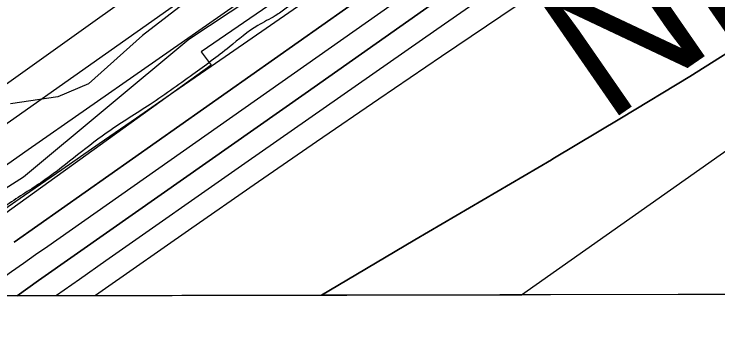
# Model space of a CAD drawing. Extents: x 3324104 to 3361979, y 612876 to 638273.
# Drawn here: x 3349284 to 3349789, y 618257 to 618496 of the extents above; entities that cross this region are included whole.
import ezdxf

# ---------------------------------------------------------------- set-up
doc = ezdxf.new("R2010")
doc.units = 0
for name, color, linetype in [('V-GRID-FRAM', 7, 'Continuous'), ('V-RIVR-EDGE', 7, 'Continuous'), ('V-RRAP-FSHR', 7, 'Continuous'), ('V-RRAP-RVMT', 7, 'Continuous'), ('V-RRAP-RVMT-IDEN', 7, 'Continuous'), ('V-TOPO-DPTH', 7, 'Continuous'), ('V-TOPO-MINR', 7, 'Continuous'), ('V-TOPO-WATR', 7, 'Continuous'), ('V-WETL-SWMP', 7, 'Continuous')]:
    doc.layers.add(name, color=color, linetype=linetype)

msp = doc.modelspace()

# ---------------------------------------------------------------- linework, layer by layer
at = {"layer": 'V-GRID-FRAM'}
msp.add_lwpolyline([(3328194.09, 636440.75), (3359767.89, 636495.86), (3359807.56, 618312.07), (3328217.89, 618256.93), (3328194.09, 636440.75)], dxfattribs=at)
at = {"layer": 'V-RIVR-EDGE'}
msp.add_spline([(3356051.95, 622889.63), (3356029.15, 622881.43), (3356012.46, 622875.66), (3355994.6, 622867.17), (3355977.52, 622859.07), (3355958.5, 622850.97), (3355948.4, 622843.24), (3355934.03, 622834.75), (3355904.12, 622817.76), (3355878.1, 622802.31), (3355856.74, 622790.34), (3355829.95, 622776.44), (3355805.11, 622765.65), (3355764.72, 622744.81), (3355744.14, 622733.61), (3355694.06, 622710.85), (3355668.43, 622698.12), (3355641.64, 622685), (3355605.15, 622669.19), (3355569.44, 622657.26), (3355539.17, 622646.47), (3355510.83, 622636.85), (3355482.11, 622628.39), (3355461.93, 622623.01), (3355442.52, 622614.14), (3355422.73, 622607.21), (3355409.53, 622603.36), (3355388.97, 622597.59), (3355371.88, 622589.49), (3355348.98, 622581.02), (3355297.71, 622547.02), (3355260.04, 622525.78), (3355211.1, 622494.49), (3355190.13, 622484.46), (3355184.7, 622482.92), (3355179.26, 622477.89), (3355174.21, 622475.58), (3355160.62, 622470.96), (3355143.54, 622463.63), (3355133.06, 622457.07), (3355125.67, 622450.49), (3355113.25, 622443.93), (3355096.93, 622433.11), (3355081.02, 622426.95), (3355064.32, 622419.23), (3355056.95, 622418.86), (3355048.8, 622414.62), (3355041.8, 622406.88), (3355036.76, 622406.5), (3355031.32, 622405.74), (3355027.05, 622404.2), (3355017.34, 622396.08), (3355010.74, 622394.93), (3355001.42, 622388.36), (3354988.6, 622379.09), (3354972.29, 622369.43), (3354947.44, 622356.31), (3354937.73, 622351.68), (3354926.08, 622343.56), (3354903.15, 622326.56), (3354891.11, 622318.06), (3354883.33, 622307.22), (3354879.44, 622304.12), (3354875.17, 622302.58), (3354867.8, 622299.11), (3354853.03, 622288.29), (3354842.54, 622279.01), (3354826.61, 622267.41), (3354807.2, 622259.71), (3354793.23, 622255.47), (3354765.68, 622249.73), (3354748.61, 622245.5), (3354734.63, 622239.33), (3354712.11, 622227.37), (3354697.74, 622218.87), (3354685.31, 622209.98), (3354640.65, 622184.5), (3354622.01, 622176.01), (3354616.19, 622175.25), (3354603.38, 622167.52), (3354578.92, 622157.11), (3354554.46, 622147.48), (3354537.39, 622142.87), (3354530.78, 622137.84), (3354500.11, 622122.79), (3354463.61, 622102.33), (3354417.79, 622078.79), (3354386.33, 622060.64), (3354340.11, 622032.44), (3354321.08, 622021.25), (3354284.96, 621998.84), (3354257, 621982.24), (3354217, 621958.68), (3354194.08, 621942.84), (3354176.99, 621931.63), (3354157.57, 621921.98), (3354141.64, 621910.39), (3354135.42, 621904.2), (3354130.36, 621897.62), (3354120.65, 621891.05), (3354103.96, 621882.95), (3354075.58, 621856.65), (3354044.89, 621835.39), (3354013.04, 621812.21), (3353971.47, 621781.67), (3353947.77, 621763.5), (3353941.17, 621763.52), (3353935.35, 621762.76), (3353929.53, 621760.06), (3353924.87, 621756.58), (3353920.59, 621751.55), (3353917.08, 621742.64), (3353910.48, 621741.49), (3353904.66, 621738.4), (3353893.78, 621731.06), (3353879.8, 621721.4), (3353866.19, 621708.64), (3353854.92, 621697.42), (3353843.26, 621687.75), (3353839.77, 621688.54), (3353831.23, 621686.23), (3353823.08, 621681.21), (3353818.03, 621677.34), (3353800.94, 621666.14), (3353790.85, 621663.06), (3353781.91, 621654.94), (3353777.63, 621651.85), (3353776.07, 621648.75), (3353775.67, 621643.71), (3353772.18, 621641), (3353755.87, 621632.13), (3353735.68, 621622.09), (3353718.58, 621608.17), (3353704.21, 621600.45), (3353694.12, 621596.6), (3353683.64, 621592.36), (3353671.21, 621584.25), (3353642.07, 621562.99), (3353598.95, 621534.01), (3353578.37, 621522.43), (3353556.23, 621507.75), (3353547.68, 621501.95), (3353525.93, 621489.21), (3353513.12, 621481.09), (3353497.18, 621468.34), (3353476.98, 621450.94), (3353453.28, 621436.65), (3353435.8, 621424.67), (3353404.72, 621401.09), (3353378.3, 621380.21), (3353361.59, 621368.62), (3353339.46, 621355.1), (3353319.65, 621342.35), (3353299.45, 621329.99), (3353283.54, 621324.6), (3353273.05, 621317.65), (3353254.77, 621295.98), (3353236.88, 621275.47), (3353219.39, 621258.83), (3353195.69, 621241.44), (3353168.49, 621221.34), (3353137.81, 621201.64), (3353112.17, 621185.03), (3353065.55, 621151.79), (3353022.05, 621122.82), (3352993.29, 621100.39), (3352956, 621073.34), (3352907.05, 621037.78), (3352853.8, 620991.77), (3352787.76, 620942.29), (3352749.68, 620913.3), (3352736.85, 620900.92), (3352733.34, 620892.79), (3352728.67, 620886.59), (3352718.96, 620881.19), (3352691.78, 620864.58), (3352660.31, 620841.78), (3352640.5, 620828.25), (3352623.39, 620811.23), (3352605.12, 620792.27), (3352593.46, 620783), (3352582.59, 620778.76), (3352566.29, 620771.43), (3352548.04, 620764.49), (3352522.41, 620750.98), (3352494.45, 620735.54), (3352482.41, 620727.04), (3352479.3, 620723.17), (3352476.96, 620717.36), (3352470.74, 620711.94), (3352455.99, 620707.33), (3352443.18, 620700.38), (3352419.1, 620685.7), (3352392.3, 620669.09), (3352362.78, 620650.94), (3352339.08, 620634.32), (3352315.38, 620615.38), (3352284.68, 620590.63), (3352258.65, 620571.31), (3352228.74, 620550.05), (3352193.39, 620527.65), (3352156.88, 620504.86), (3352131.63, 620487.47), (3352093.95, 620462.36), (3352049.28, 620432.99), (3351990.23, 620391.26), (3351936.63, 620357.26), (3351851.55, 620293.87), (3351833.29, 620281.51), (3351816.98, 620273.79), (3351794.06, 620257.95), (3351767.65, 620240.95), (3351719.86, 620206.17), (3351680.63, 620177.57), (3351657.32, 620160.56), (3351637.11, 620145.87), (3351623.13, 620135.44), (3351603.32, 620124.24), (3351588.57, 620120.01), (3351567.22, 620109.59), (3351552.08, 620103.43), (3351538.1, 620096.48), (3351523.73, 620086.43), (3351510.91, 620076.38), (3351503.52, 620069.81), (3351495.35, 620057.42), (3351486, 620042.32), (3351479.39, 620032.64), (3351469.67, 620022.58), (3351448.3, 620006.34), (3351431.59, 619994.75), (3351404.78, 619973.88), (3351377.97, 619951.84), (3351358.93, 619936.37), (3351332.12, 619915.5), (3351306.08, 619892.29), (3351274.58, 619858.25), (3351238.83, 619826.92), (3351215.12, 619805.65), (3351171.59, 619767.75), (3351145.54, 619739.51), (3351124.55, 619722.11), (3351105.9, 619707.81), (3351089.59, 619696.99), (3351079.49, 619691.2), (3351074.04, 619683.45), (3351058.1, 619666.43), (3351043.34, 619655.22), (3351015.36, 619633.96), (3350999.05, 619623.14), (3350992.05, 619617.34), (3350979.23, 619606.13), (3350966.01, 619594.53), (3350951.25, 619582.15), (3350935.7, 619567.84), (3350923.26, 619555.08), (3350910.05, 619544.25), (3350888.29, 619528.02), (3350846.74, 619504.08), (3350821.49, 619490.18), (3350811.39, 619483.61), (3350805.96, 619480.52), (3350800.9, 619473.16), (3350797.41, 619473.17), (3350793.92, 619474.35), (3350788.88, 619473.58), (3350786.93, 619472.04), (3350785.37, 619467.39), (3350785.36, 619462.73), (3350779.53, 619456.15), (3350765.93, 619445.72), (3350746.11, 619428.7), (3350722.4, 619408.98), (3350716.19, 619407.06), (3350713.08, 619403.96), (3350711.13, 619396.99), (3350708.79, 619391.57), (3350704.52, 619391.58), (3350693.26, 619385.79), (3350686.65, 619379.6), (3350679.64, 619368.37), (3350661.38, 619354.45), (3350648.56, 619344.4), (3350645.46, 619344.8), (3350638.47, 619339.39), (3350623.32, 619330.5), (3350616.33, 619326.26), (3350602.35, 619317.37), (3350598.83, 619308.85), (3350582.91, 619299.19), (3350553.77, 619276), (3350526.18, 619255.51), (3350493.55, 619231.94), (3350474.9, 619219.57), (3350474.5, 619213.76), (3350470.22, 619207.17), (3350458.96, 619202.55), (3350446.14, 619194.05), (3350441.09, 619189.79), (3350438.76, 619186.31), (3350434.48, 619180.89), (3350414.67, 619167.76), (3350401.46, 619159.26), (3350384.75, 619146.89), (3350369.6, 619133.74), (3350356.39, 619125.24), (3350350.95, 619119.05), (3350347.43, 619109.36), (3350338.1, 619097.75), (3350324.88, 619083.82), (3350308.55, 619069.9), (3350300.39, 619062.56), (3350296.13, 619062.57), (3350291.47, 619062.19), (3350274.77, 619050.6), (3350258.45, 619037.45), (3350251.84, 619032.81), (3350244.08, 619029.34), (3350233.61, 619028.21), (3350227.39, 619024.34), (3350220.39, 619016.99), (3350213, 619007.32), (3350202.12, 618996.87), (3350193.57, 618989.52), (3350179.6, 618985.29), (3350173.77, 618980.65), (3350164.84, 618977.96), (3350162.12, 618975.25), (3350159.39, 618971.38), (3350154.33, 618963.64), (3350145.78, 618953.19), (3350125.96, 618938.11), (3350102.66, 618923.05), (3350094.5, 618918.41), (3350086.34, 618913), (3350075.07, 618901.01), (3350064.19, 618892.12), (3350039.32, 618873.57), (3350021.84, 618861.59), (3350002.03, 618848.84), (3349991.94, 618844.21), (3349964.36, 618826.44), (3349938.72, 618807.11), (3349915.41, 618792.82), (3349892.5, 618778.92), (3349868.02, 618761.91), (3349852.49, 618753.03), (3349842.79, 618749.95), (3349830.35, 618739.13), (3349804.32, 618720.19), (3349777.9, 618697.76), (3349751.86, 618677.66), (3349729.72, 618661.43), (3349703.69, 618642.88), (3349678.84, 618629.75), (3349648.93, 618611.99), (3349624.46, 618594.99), (3349592.61, 618575.67), (3349570.48, 618564.87), (3349549.5, 618548.63), (3349505.21, 618518.11), (3349479.19, 618499.94), (3349471.42, 618494.53), (3349458.99, 618487.59), (3349438.4, 618472.12), (3349412.37, 618452.41), (3349379.73, 618429.61), (3349350.21, 618410.29), (3349303.2, 618374.73), (3349277.56, 618357.73), (3349263.97, 618347.29), (3349241.43, 618330.68), (3349226.67, 618319.85), (3349207.25, 618306.33), (3349193.17, 618293.54)], degree=3, dxfattribs=at)
at = {"layer": 'V-RRAP-FSHR'}
msp.add_lwpolyline([(3349156.55, 618293.48), (3349290.84, 618378.98), (3349409.37, 618477.79), (3349541.25, 618565.26), (3349771.64, 618715.9), (3349922.45, 618808.45), (3350215.79, 619019.76), (3350269.12, 619069.35), (3350501.35, 619248.31), (3350630.24, 619348.58), (3350981.59, 619636.83), (3351335.34, 619937.32), (3351550.69, 620108.65), (3351713.66, 620224.46), (3351812.36, 620304.63), (3352053.37, 620458.3), (3352414.71, 620728.03), (3352590.48, 620825.76), (3352682.34, 620894.14), (3352964.07, 621108.39), (3353211.76, 621284.79), (3354078.79, 621880.27)], dxfattribs=at)
at = {"layer": 'V-RRAP-RVMT'}
for p, q in [((3349549.63, 618559.14), (3349418.3, 618468.58)), ((3349418.3, 618468.58), (3349425.32, 618459.13)), ((3349425.32, 618459.13), (3349195.8, 618293.55)), ((3349647.98, 618294.34), (3349828.56, 618421.74)), ((3349195.8, 618293.55), (3349647.98, 618294.34))]:
    msp.add_line(p, q, dxfattribs=at)
at = {"layer": 'V-TOPO-DPTH'}
for points in [[(3350529.16, 619303.17), (3350500.06, 619280.45), (3350296.05, 619120.33), (3350246.02, 619081.28), (3350195.85, 619042.4), (3350145.48, 619003.79), (3350094.97, 618965.36), (3350058.39, 618937.67), (3350025.94, 618913.39), (3349993.33, 618889.34), (3349960.47, 618865.63), (3349927.44, 618842.15), (3349636.9, 618637.95), (3349572.22, 618592.55), (3349507.51, 618547.2), (3349442.74, 618501.92), (3349377.95, 618456.69), (3349294.19, 618398.29), (3349271.2, 618382.36), (3349248.15, 618366.51), (3349225.02, 618350.78), (3349201.83, 618335.14), (3349137.27, 618293.44), (3349228.72, 618293.6)], [(3349284.09, 618332.06), (3349776.32, 618679.17), (3349817.06, 618707.98), (3349857.74, 618736.86), (3349898.34, 618765.86), (3349938.89, 618794.94), (3349999.45, 618838.49), (3350009.65, 618845.89), (3350019.81, 618853.34), (3350029.91, 618860.87), (3350039.97, 618868.45), (3350180.98, 618975.64), (3350249, 619027.49), (3350316.93, 619079.46), (3350384.72, 619131.6), (3350452.43, 619183.86), (3350567.04, 619272.57)], [(3349284.09, 618332.06), (3349776.32, 618679.17), (3349817.06, 618707.98), (3349857.74, 618736.86), (3349898.34, 618765.86), (3349938.89, 618794.94), (3349999.45, 618838.49), (3350009.65, 618845.89), (3350019.81, 618853.34), (3350029.91, 618860.87), (3350039.97, 618868.45), (3350180.98, 618975.64), (3350249, 619027.49), (3350316.93, 619079.46), (3350384.72, 619131.6), (3350452.43, 619183.86), (3350567.04, 619272.57)], [(3350597.73, 619225.34), (3350500.92, 619156.58), (3350439.8, 619113.08), (3350378.74, 619069.49), (3350317.77, 619025.76), (3350256.87, 618981.95), (3350088.3, 618860.4), (3350064.21, 618843.07), (3350040.08, 618825.78), (3350015.92, 618808.54), (3349991.73, 618791.35), (3349857.9, 618696.43), (3349766.72, 618631.87), (3349675.49, 618567.39), (3349584.17, 618503.04), (3349492.78, 618438.78), (3349352.68, 618340.39), (3349327.13, 618322.44), (3349301.57, 618304.48), (3349286.25, 618293.7), (3349228.72, 618293.6)], [(3349342.57, 618293.8), (3349286.25, 618293.7), (3349301.57, 618304.48), (3349327.13, 618322.44), (3349352.68, 618340.39), (3349492.78, 618438.78), (3349584.17, 618503.04), (3349675.49, 618567.39), (3349766.72, 618631.87), (3349857.9, 618696.43), (3349991.73, 618791.35), (3350015.92, 618808.54), (3350040.08, 618825.78), (3350064.21, 618843.07), (3350088.3, 618860.4), (3350256.87, 618981.95), (3350317.77, 619025.76), (3350378.74, 619069.49), (3350439.8, 619113.08), (3350500.92, 619156.58), (3350597.73, 619225.34)], [(3350060.61, 618776.52), (3350047.17, 618768.68), (3350035.15, 618761.56), (3350023.18, 618754.35), (3350011.31, 618746.99), (3349999.49, 618739.54), (3349985.27, 618730.46), (3349966.44, 618718.32), (3349947.67, 618706.08), (3349928.99, 618693.71), (3349910.38, 618681.23), (3349590.62, 618465.2), (3349545.71, 618434.7), (3349500.9, 618404.06), (3349456.25, 618373.19), (3349411.69, 618342.18), (3349347.34, 618297.15), (3349342.57, 618293.8)], [(3350060.61, 618776.52), (3350047.17, 618768.68), (3350035.15, 618761.56), (3350023.18, 618754.35), (3350011.31, 618746.99), (3349999.49, 618739.54), (3349985.27, 618730.46), (3349966.44, 618718.32), (3349947.67, 618706.08), (3349928.99, 618693.71), (3349910.38, 618681.23), (3349590.62, 618465.2), (3349545.71, 618434.7), (3349500.9, 618404.06), (3349456.25, 618373.19), (3349411.69, 618342.18), (3349347.34, 618297.15), (3349342.57, 618293.8), (3349504.53, 618294.09)], [(3349504.53, 618294.09), (3349522.65, 618304.84), (3349571.5, 618333.75), (3349620.41, 618362.54), (3349669.37, 618391.26), (3349670.42, 618391.87), (3349719.71, 618421.2), (3349768.71, 618451.01), (3349817.26, 618481.54)], [(3350527.66, 618295.87), (3349504.53, 618294.09), (3349522.65, 618304.84), (3349571.5, 618333.75), (3349620.41, 618362.54), (3349669.37, 618391.26), (3349670.42, 618391.87), (3349719.71, 618421.2), (3349768.71, 618451.01), (3349817.26, 618481.54)]]:
    msp.add_lwpolyline(points, dxfattribs=at)
at = {"layer": 'V-TOPO-MINR'}
for points in [[(3350533.02, 619391.24), (3350516.63, 619378.69), (3350500.4, 619365.94), (3350484.26, 619353.07), (3350297.45, 619202.25), (3350241.51, 619157.28), (3350185.44, 619112.46), (3350129.18, 619067.88), (3350072.8, 619023.45), (3349978.63, 618949.56), (3349969.21, 618942.24), (3349959.73, 618935), (3349950.18, 618927.85), (3349940.58, 618920.77), (3349879.02, 618875.91), (3349838.55, 618846.5), (3349798.03, 618817.17), (3349757.44, 618787.96), (3349716.79, 618758.81), (3349224.8, 618407.11)], [(3350536.11, 619347.28), (3350519.84, 619334.5), (3350510.06, 619326.84), (3350500.26, 619319.21), (3350490.44, 619311.6), (3350480.61, 619304), (3350013.56, 618944.47), (3349994.09, 618929.62), (3349974.54, 618914.88), (3349954.85, 618900.31), (3349935.08, 618885.85), (3349812.25, 618796.86), (3349730.9, 618738.14), (3349649.4, 618679.62), (3349567.69, 618621.4), (3349485.84, 618563.38), (3349258.58, 618402.92), (3349245.54, 618393.78), (3349232.46, 618384.71), (3349219.3, 618375.73), (3349206.11, 618366.81), (3349140.63, 618322.92), (3349095.82, 618293.37)], [(3350529.16, 619303.17), (3350500.06, 619280.45), (3350296.05, 619120.33), (3350246.02, 619081.28), (3350195.85, 619042.4), (3350145.48, 619003.79), (3350094.97, 618965.36), (3350058.39, 618937.67), (3350025.94, 618913.39), (3349993.33, 618889.34), (3349960.47, 618865.63), (3349927.44, 618842.15), (3349636.9, 618637.95), (3349572.22, 618592.55), (3349507.51, 618547.2), (3349442.74, 618501.92), (3349377.95, 618456.69), (3349294.19, 618398.29), (3349271.2, 618382.36), (3349248.15, 618366.51), (3349225.02, 618350.78), (3349201.83, 618335.14), (3349137.27, 618293.44)], [(3350597.73, 619225.34), (3350500.92, 619156.58), (3350439.8, 619113.08), (3350378.74, 619069.49), (3350317.77, 619025.76), (3350256.87, 618981.95), (3350088.3, 618860.4), (3350064.21, 618843.07), (3350040.08, 618825.78), (3350015.92, 618808.54), (3349991.73, 618791.35), (3349857.9, 618696.43), (3349766.72, 618631.87), (3349675.49, 618567.39), (3349584.17, 618503.04), (3349492.78, 618438.78), (3349352.68, 618340.39), (3349327.13, 618322.44), (3349301.57, 618304.48), (3349286.25, 618293.7)], [(3350527.58, 619216.4), (3350512.93, 619205.3), (3350062.53, 618865.11), (3350045.97, 618852.69), (3350029.35, 618840.37), (3350012.64, 618828.16), (3349995.87, 618816.04), (3349897.67, 618745.61), (3349831.69, 618698.43), (3349765.62, 618651.37), (3349699.43, 618604.48), (3349633.16, 618557.71), (3349308.24, 618329.07), (3349299.57, 618322.97), (3349290.9, 618316.88), (3349282.22, 618310.79), (3349273.54, 618304.7), (3349257.79, 618293.65)], [(3350595.69, 619159.09), (3350255.13, 618943.95), (3350220.94, 618922.08), (3350186.9, 618899.97), (3350153.12, 618877.48), (3350119.5, 618854.74), (3350068.83, 618820.06), (3350060.68, 618814.47), (3350052.53, 618808.86), (3350044.39, 618803.23), (3350036.27, 618797.58), (3349724.98, 618580.85), (3349656.1, 618532.85), (3349587.26, 618484.8), (3349518.45, 618436.7), (3349449.68, 618388.55), (3349350.02, 618318.7), (3349331.1, 618305.43), (3349314.49, 618293.75)], [(3350061.21, 618905.16), (3350017.47, 618871.72), (3350013.88, 618869), (3350010.28, 618866.3), (3350006.65, 618863.63), (3350003.01, 618860.99), (3349981.28, 618845.35), (3349966.74, 618834.93), (3349952.18, 618824.55), (3349937.57, 618814.24), (3349922.93, 618803.96), (3349838.87, 618745.2), (3349782.15, 618705.61), (3349725.41, 618666.07), (3349668.61, 618626.6), (3349611.77, 618587.18), (3349425.49, 618458.16), (3349398.72, 618439.63), (3349371.95, 618421.11), (3349345.18, 618402.61), (3349318.39, 618384.11), (3349291.58, 618365.66), (3349264.72, 618347.27)], [(3350060.61, 618776.52), (3350047.17, 618768.68), (3350035.15, 618761.56), (3350023.18, 618754.35), (3350011.31, 618746.99), (3349999.49, 618739.54), (3349985.27, 618730.46), (3349966.44, 618718.32), (3349947.67, 618706.08), (3349928.99, 618693.71), (3349910.38, 618681.23), (3349590.62, 618465.2), (3349545.71, 618434.7), (3349500.9, 618404.06), (3349456.25, 618373.19), (3349411.69, 618342.18), (3349347.34, 618297.15), (3349342.57, 618293.8)], [(3349817.26, 618481.54), (3349768.71, 618451.01), (3349719.71, 618421.2), (3349670.42, 618391.87), (3349669.37, 618391.26), (3349620.41, 618362.54), (3349571.5, 618333.75), (3349522.65, 618304.84), (3349504.53, 618294.09)]]:
    msp.add_lwpolyline(points, dxfattribs=at)
at = {"layer": 'V-TOPO-WATR'}
msp.add_lwpolyline([(3350567.04, 619272.57), (3350452.43, 619183.86), (3350384.72, 619131.6), (3350316.93, 619079.46), (3350249, 619027.49), (3350180.98, 618975.64), (3350039.97, 618868.45), (3350029.91, 618860.87), (3350019.81, 618853.34), (3350009.65, 618845.89), (3349999.45, 618838.49), (3349938.89, 618794.94), (3349898.34, 618765.86), (3349857.74, 618736.86), (3349817.06, 618707.98), (3349776.32, 618679.17), (3349284.09, 618332.06)], dxfattribs=at)
at = {"layer": 'V-WETL-SWMP'}
for p, q in [((3349464.34, 618548.78), (3349376.31, 618480.4)), ((3349376.31, 618480.4), (3349337.54, 618445.73)), ((3349337.54, 618445.73), (3349315.59, 618436.29)), ((3349315.59, 618436.29), (3349281.44, 618431.32))]:
    msp.add_line(p, q, dxfattribs=at)

# ---------------------------------------------------------------- texts
at = {"layer": 'V-RRAP-RVMT-IDEN'}
msp.add_text('NEW', height=100, rotation=34.6643, dxfattribs=at).set_placement((3349708.91, 618416.82))

doc.saveas('drawing.dxf')
